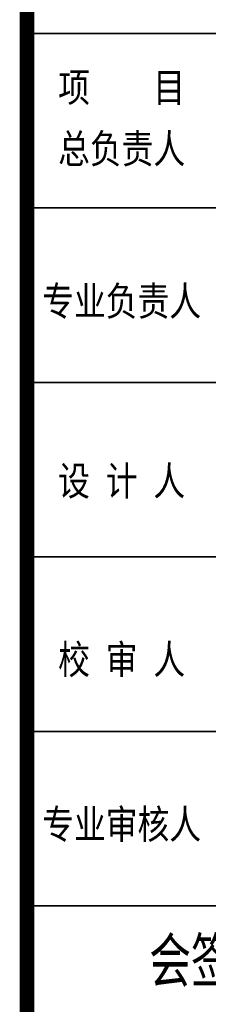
# Model space of a CAD drawing. Extents: x 797781 to 1255204, y 21234 to 1024248.
# Tile 921 of 1056: x 1195667 to 1196314, y 583026 to 586412. Entities that reach past the tile are written whole.
import ezdxf
from ezdxf.enums import TextEntityAlignment as Align

# ---------------------------------------------------------------- set-up
doc = ezdxf.new("R2010")
doc.units = 0
doc.header["$LTSCALE"] = 1000
doc.header["$MEASUREMENT"] = 0
doc.layers.add('230303生产综合楼-平面图_t8$0$图框', color=4, linetype='Continuous', lineweight=35)
doc.layers.add('PUB_TITLE', color=4, linetype='Continuous')
doc.styles.add('230303生产综合楼-平面图_t8$0$-黑体', font='simhei.ttf', dxfattribs={"width": 0.8})

# ---------------------------------------------------------------- blocks, each defined once
blk = doc.blocks.new('230303生产综合楼-平面图_t8$0$图签')
at = {"layer": '230303生产综合楼-平面图_t8$0$图框', "linetype": 'Continuous'}
for p, q in [((-4000, 21100), (0, 21100)), ((-4000, 19900), (0, 19900)), ((-4000, 18700), (0, 18700)), ((-4000, 17500), (0, 17500)), ((-4000, 16300), (0, 16300)), ((-4000, 15100), (0, 15100))]:
    blk.add_line(p, q, dxfattribs=at)
at = {"layer": '230303生产综合楼-平面图_t8$0$图框', "style": '230303生产综合楼-平面图_t8$0$-黑体', "width": 0.8}
for s, p in [('项    目', (-3350, 20629.4)), ('总负责人', (-3350, 20207.4)), ('专业负责人', (-3350, 19159.4)), ('设 计 人', (-3350, 17923.4)), ('校 审 人', (-3350, 16695.1)), ('专业审核人', (-3350, 15562))]:
    blk.add_text(s, height=200, dxfattribs=at).set_placement(p, align=Align.CENTER)
at = {"layer": '230303生产综合楼-平面图_t8$0$图框', "style": '230303生产综合楼-平面图_t8$0$-黑体', "width": 0.7}
blk.add_text('会签栏', height=300, dxfattribs=at).set_placement((-3160.5, 14575.6))

msp = doc.modelspace()

# ---------------------------------------------------------------- linework, layer by layer
at = {"layer": 'PUB_TITLE', "const_width": 50}
msp.add_lwpolyline([(1195691.8, 575813.1), (1195691.8, 604513.1)], dxfattribs=at)

# ---------------------------------------------------------------- block references
at = {"xscale": 0.5, "yscale": 0.5, "zscale": 0.5}
msp.add_blockref('230303生产综合楼-平面图_t8$0$图签', (1197691.8, 575814.1), dxfattribs=at)

doc.saveas('drawing.dxf')
